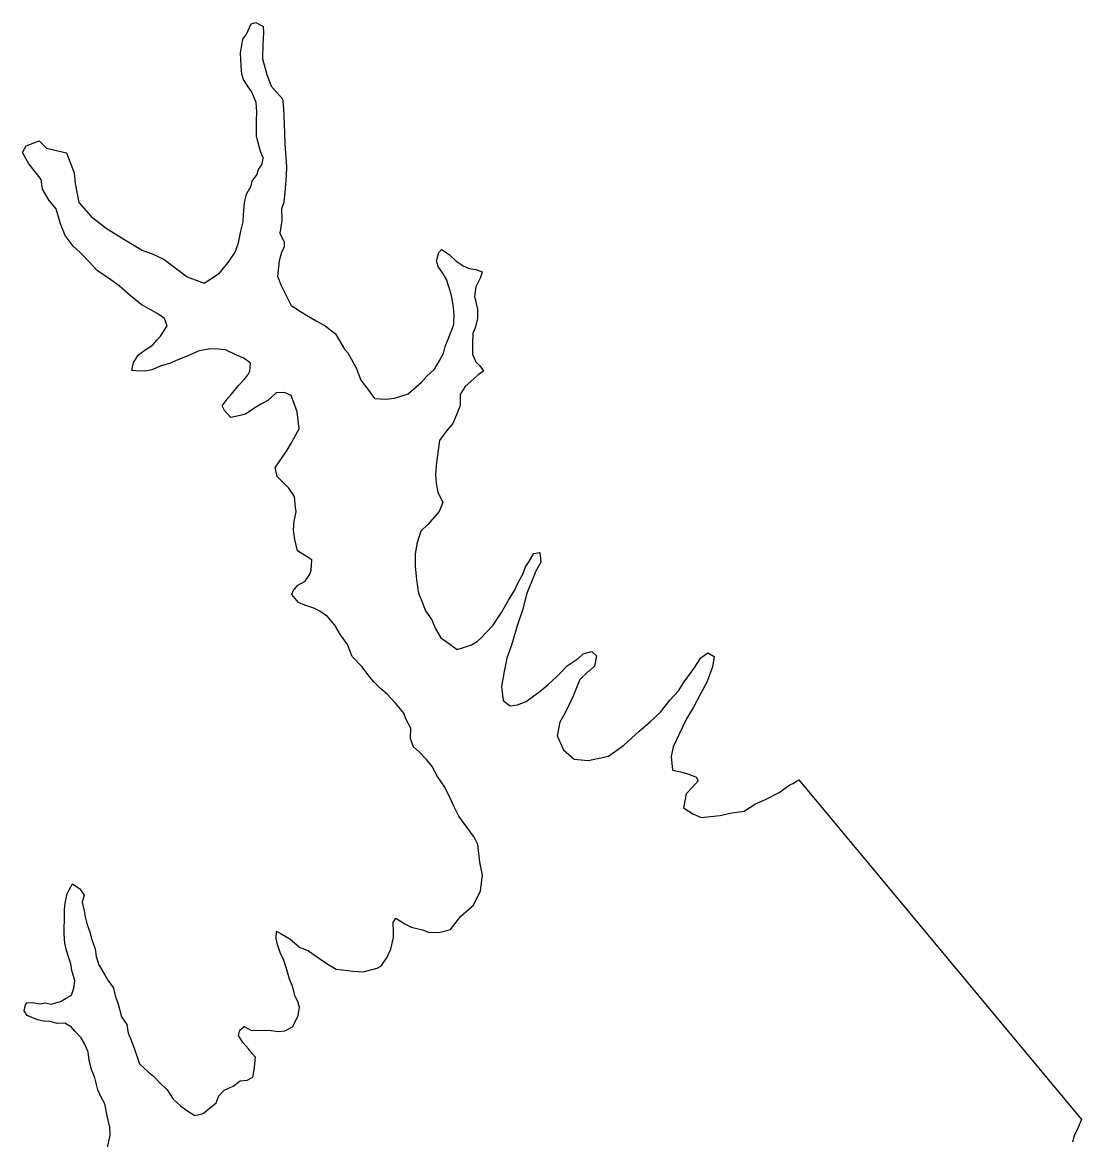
# Model space of a CAD drawing. Extents: x -939622 to -934245, y 1383184 to 1385301.
# Drawn here: x -935727.07 to -935720.25, y 1384350.01 to 1384357.19 of the extents above; entities that cross this region are included whole.
import ezdxf

# ---------------------------------------------------------------- set-up
doc = ezdxf.new("R2010")
doc.units = 0
doc.layers.add('9', color=7, linetype='Continuous')

msp = doc.modelspace()

# ---------------------------------------------------------------- linework, layer by layer
at = {"layer": '9'}
for points in [[(-935726.9135, 1384356.3857), (-935726.7845, 1384356.3564), (-935726.7357, 1384356.2275), (-935726.7293, 1384356.1585), (-935726.7046, 1384356.0355), (-935726.6261, 1384355.9459), (-935726.5298, 1384355.8713), (-935726.4155, 1384355.7999), (-935726.2982, 1384355.7285), (-935726.2231, 1384355.7019), (-935726.1569, 1384355.6692), (-935726.0877, 1384355.6186), (-935726.0094, 1384355.559), (-935725.8983, 1384355.5176), (-935725.7998, 1384355.5812), (-935725.7373, 1384355.6596), (-935725.6987, 1384355.7169), (-935725.678, 1384355.777), (-935725.6635, 1384355.8522), (-935725.6489, 1384355.9123), (-935725.6462, 1384355.9574), (-935725.6406, 1384356.0355), (-935725.626, 1384356.0896), (-935725.5963, 1384356.1438), (-935725.5905, 1384356.1739), (-935725.5608, 1384356.2131), (-935725.549, 1384356.2492), (-935725.5252, 1384356.2824), (-935725.5195, 1384356.3244), (-935725.5286, 1384356.3424), (-935725.5408, 1384356.3784), (-935725.5531, 1384356.4294), (-935725.5623, 1384356.4653), (-935725.5628, 1384356.5434), (-935725.5628, 1384356.5584), (-935725.5602, 1384356.6185), (-935725.5636, 1384356.6785), (-935725.594, 1384356.7504), (-935725.6151, 1384356.7803), (-935725.6454, 1384356.8282), (-935725.6576, 1384356.8612), (-935725.6609, 1384356.9122), (-935725.6644, 1384356.9993), (-935725.6615, 1384357.0233), (-935725.6499, 1384357.0864), (-935725.6261, 1384357.1196), (-935725.5966, 1384357.1858), (-935725.5667, 1384357.195), (-935725.5185, 1384357.1682), (-935725.5183, 1384357.1292), (-935725.5209, 1384357.0541), (-935725.5233, 1384356.961), (-935725.4957, 1384356.8591), (-935725.4683, 1384356.7842), (-935725.3959, 1384356.7035), (-935725.3895, 1384356.6405), (-935725.3826, 1384356.4874), (-935725.3791, 1384356.4123), (-935725.3693, 1384356.2682), (-935725.3719, 1384356.2052), (-935725.3774, 1384356.1271), (-935725.3859, 1384356.0369), (-935725.4006, 1384355.9948), (-935725.4002, 1384355.9197), (-935725.4117, 1384355.8386), (-935725.3844, 1384355.7817), (-935725.3842, 1384355.7517), (-935725.4019, 1384355.7155), (-935725.4166, 1384355.6614), (-935725.428, 1384355.5622), (-935725.4037, 1384355.5023), (-935725.3733, 1384355.4424), (-935725.34, 1384355.3736), (-935725.2798, 1384355.3349), (-935725.2407, 1384355.3111), (-935725.1775, 1384355.2754), (-935725.1204, 1384355.2427), (-935725.0541, 1384355.192), (-935724.9966, 1384355.0932), (-935724.9755, 1384355.0693), (-935724.921, 1384354.9735), (-935724.8905, 1384354.8926), (-935724.8422, 1384354.8298), (-935724.8029, 1384354.776), (-935724.7309, 1384354.7704), (-935724.674, 1384354.7767), (-935724.5873, 1384354.8043), (-935724.5008, 1384354.8798), (-935724.4681, 1384354.916), (-935724.4174, 1384354.9644), (-935724.3877, 1384355.0156), (-935724.3581, 1384355.0668), (-935724.3493, 1384355.1089), (-935724.3286, 1384355.157), (-935724.2932, 1384355.2503), (-935724.2906, 1384355.3164), (-935724.297, 1384355.3794), (-935724.3094, 1384355.4454), (-935724.3399, 1384355.5413), (-935724.3611, 1384355.5773), (-935724.3944, 1384355.6251)], [(-935726.1512, 1384355.2189), (-935726.1364, 1384355.243), (-935726.1547, 1384355.2909), (-935726.1968, 1384355.3207), (-935726.3051, 1384355.3801), (-935726.3743, 1384355.4368), (-935726.4466, 1384355.4995), (-935726.5008, 1384355.5382), (-935726.5881, 1384355.5978), (-935726.6394, 1384355.6545), (-935726.6967, 1384355.7142), (-935726.7419, 1384355.756), (-935726.7933, 1384355.8248), (-935726.8237, 1384355.8997), (-935726.8512, 1384355.9956), (-935726.8965, 1384356.0494), (-935726.9389, 1384356.1213), (-935726.9483, 1384356.1843), (-935726.9785, 1384356.2231), (-935727.0268, 1384356.2859), (-935727.0359, 1384356.3009), (-935727.0692, 1384356.3578), (-935727.0455, 1384356.3999), (-935726.9617, 1384356.4334), (-935726.9135, 1384356.3857)], [(-935724.3944, 1384355.6251), (-935724.4036, 1384355.6611), (-935724.3889, 1384355.7152), (-935724.371, 1384355.7333), (-935724.3229, 1384355.7006), (-935724.2777, 1384355.6588), (-935724.2325, 1384355.629), (-935724.1935, 1384355.6112), (-935724.1515, 1384355.6055), (-935724.1094, 1384355.5907), (-935724.1212, 1384355.5546), (-935724.1508, 1384355.4944), (-935724.1594, 1384355.4313), (-935724.141, 1384355.3503), (-935724.1406, 1384355.2902), (-935724.1523, 1384355.2361), (-935724.17, 1384355.194), (-935724.1726, 1384355.1279), (-935724.1722, 1384355.0588), (-935724.1509, 1384355.0109), (-935724.1238, 1384354.984), (-935724.1026, 1384354.9511), (-935724.1354, 1384354.9269), (-935724.1831, 1384354.8846), (-935724.2189, 1384354.8514), (-935724.2516, 1384354.8001), (-935724.2512, 1384354.7311), (-935724.2748, 1384354.6709), (-935724.2984, 1384354.6137), (-935724.3371, 1384354.5684), (-935724.3847, 1384354.5051), (-935724.3933, 1384354.442), (-935724.4048, 1384354.3609), (-935724.4104, 1384354.2888), (-935724.407, 1384354.2287), (-935724.3947, 1384354.1717), (-935724.3643, 1384354.1059), (-935724.3879, 1384354.0487), (-935724.4594, 1384353.9642), (-935724.5041, 1384353.9219), (-935724.5305, 1384353.8407), (-935724.5421, 1384353.7745), (-935724.5417, 1384353.6965), (-935724.5322, 1384353.6094), (-935724.5197, 1384353.5224), (-935724.4984, 1384353.4715), (-935724.474, 1384353.4086), (-935724.4347, 1384353.3518), (-935724.4134, 1384353.2978), (-935724.3771, 1384353.235), (-935724.341, 1384353.2111), (-935724.2717, 1384353.1605), (-935724.2298, 1384353.1727), (-935724.179, 1384353.191), (-935724.1432, 1384353.2123), (-935724.1163, 1384353.2364), (-935724.0836, 1384353.2696), (-935724.0389, 1384353.3179), (-935724.0151, 1384353.3541), (-935723.9854, 1384353.3993), (-935723.9409, 1384353.4776), (-935723.9024, 1384353.5409), (-935723.8787, 1384353.5921), (-935723.849, 1384353.6463), (-935723.8313, 1384353.6915), (-935723.8046, 1384353.7307), (-935723.7779, 1384353.7788), (-935723.739, 1384353.7851), (-935723.7326, 1384353.722), (-935723.7652, 1384353.6648), (-935723.8243, 1384353.5173), (-935723.8477, 1384353.4211), (-935723.886, 1384353.3128), (-935723.9212, 1384353.1895), (-935723.9507, 1384353.1052), (-935723.9682, 1384353.0181), (-935723.9856, 1384352.9219), (-935723.976, 1384352.8318), (-935723.9309, 1384352.7991), (-935723.883, 1384352.8053), (-935723.8262, 1384352.8267), (-935723.7784, 1384352.863), (-935723.7396, 1384352.8902), (-935723.6859, 1384352.9356), (-935723.6323, 1384352.9839), (-935723.6025, 1384353.0141), (-935723.5638, 1384353.0564), (-935723.4921, 1384353.1018), (-935723.4593, 1384353.132), (-935723.4055, 1384353.1473), (-935723.3753, 1384353.1205), (-935723.3869, 1384353.0544), (-935723.4227, 1384353.0211), (-935723.4287, 1384353.0181), (-935723.4823, 1384352.9667), (-935723.5266, 1384352.8554), (-935723.5769, 1384352.753), (-935723.6096, 1384352.6928), (-935723.627, 1384352.6056), (-935723.5875, 1384352.5157), (-935723.5182, 1384352.4561)], [(-935724.3149, 1384351.3586), (-935724.2465, 1384351.446), (-935724.166, 1384351.5155), (-935724.1216, 1384351.6089), (-935724.1072, 1384351.708), (-935724.1257, 1384351.792), (-935724.1383, 1384351.9061), (-935724.1626, 1384351.954), (-935724.2261, 1384352.0407), (-935724.2593, 1384352.0886), (-935724.2896, 1384352.1484), (-935724.317, 1384352.2053), (-935724.3503, 1384352.2742), (-935724.3987, 1384352.343), (-935724.4321, 1384352.4089), (-935724.4683, 1384352.4537), (-935724.5165, 1384352.5015), (-935724.5527, 1384352.5343), (-935724.571, 1384352.5883), (-935724.5684, 1384352.6543), (-935724.6017, 1384352.7142), (-935724.6139, 1384352.7502), (-935724.6683, 1384352.8159), (-935724.7226, 1384352.8727), (-935724.7617, 1384352.9085), (-935724.807, 1384352.9533), (-935724.8341, 1384352.9832), (-935724.8825, 1384353.0489), (-935724.9458, 1384353.1147), (-935724.9762, 1384353.1926), (-935725.0216, 1384353.2554), (-935725.0579, 1384353.3182), (-935725.1062, 1384353.372), (-935725.1544, 1384353.4078), (-935725.1934, 1384353.4256), (-935725.2505, 1384353.4463), (-935725.2926, 1384353.464), (-935725.3348, 1384353.5148), (-935725.326, 1384353.5389), (-935725.2962, 1384353.5751), (-935725.2484, 1384353.5994), (-935725.2187, 1384353.6446), (-935725.2099, 1384353.6717), (-935725.2073, 1384353.7378), (-935725.2644, 1384353.7735), (-935725.2975, 1384353.7943), (-935725.316, 1384353.8693), (-935725.3253, 1384353.9293), (-935725.3197, 1384353.9864), (-935725.308, 1384354.0465), (-935725.3112, 1384354.0735), (-935725.3176, 1384354.1455), (-935725.3539, 1384354.1994), (-935725.3991, 1384354.2442), (-935725.4293, 1384354.274), (-935725.4416, 1384354.331), (-935725.4208, 1384354.3612), (-935725.3644, 1384354.4425), (-935725.3436, 1384354.4787), (-935725.2873, 1384354.5811), (-935725.2999, 1384354.6891), (-935725.3182, 1384354.7371), (-935725.3395, 1384354.794), (-935725.3816, 1384354.8148), (-935725.4355, 1384354.8115), (-935725.4892, 1384354.7631), (-935725.531, 1384354.7419), (-935725.5728, 1384354.7146), (-935725.6325, 1384354.6753), (-935725.6684, 1384354.666), (-935725.7283, 1384354.6537), (-935725.7675, 1384354.6985), (-935725.7827, 1384354.7285), (-935725.744, 1384354.7797), (-935725.7232, 1384354.8039), (-935725.6785, 1384354.8582), (-935725.6428, 1384354.8974), (-935725.616, 1384354.9306), (-935725.6042, 1384354.9517), (-935725.6015, 1384355.0027), (-935725.6436, 1384355.0355), (-935725.6947, 1384355.0563), (-935725.7608, 1384355.0889), (-935725.8088, 1384355.0917), (-935725.8568, 1384355.0944), (-935725.9316, 1384355.082), (-935726.0094, 1384355.0485), (-935726.0692, 1384355.0241), (-935726.123, 1384354.9998), (-935726.1768, 1384354.9845), (-935726.2366, 1384354.9601), (-935726.2815, 1384354.9509), (-935726.3385, 1384354.9535), (-935726.3655, 1384354.9564), (-935726.3538, 1384355.0075), (-935726.3211, 1384355.0557), (-935726.2793, 1384355.089), (-935726.2316, 1384355.1193), (-935726.2018, 1384355.1525), (-935726.181, 1384355.1766), (-935726.1512, 1384355.2189)], [(-935723.5182, 1384352.4561), (-935723.4283, 1384352.4476), (-935723.2966, 1384352.4753), (-935723.1981, 1384352.5449), (-935723.0997, 1384352.6356), (-935723.0281, 1384352.696), (-935722.9626, 1384352.7565), (-935722.9001, 1384352.8379), (-935722.8465, 1384352.8953), (-935722.8109, 1384352.9525), (-935722.7455, 1384353.04), (-935722.7039, 1384353.1063), (-935722.6591, 1384353.1395)], [(-935722.6591, 1384353.1395), (-935722.617, 1384353.1158), (-935722.6286, 1384353.0496), (-935722.664, 1384352.9503), (-935722.7085, 1384352.866), (-935722.75, 1384352.7907), (-935722.7945, 1384352.7154), (-935722.8418, 1384352.616), (-935722.8803, 1384352.5347), (-935722.8949, 1384352.4716), (-935722.8854, 1384352.3846), (-935722.8344, 1384352.3728), (-935722.7804, 1384352.3581), (-935722.7323, 1384352.3404), (-935722.7202, 1384352.3164), (-935722.7618, 1384352.2711), (-935722.7976, 1384352.2319), (-935722.815, 1384352.1417), (-935722.7548, 1384352.103), (-935722.7008, 1384352.0793), (-935722.6409, 1384352.0857), (-935722.5779, 1384352.092), (-935722.5031, 1384352.1104), (-935722.4253, 1384352.1199), (-935722.3506, 1384352.1684), (-935722.2819, 1384352.1988), (-935722.1982, 1384352.2413), (-935722.1296, 1384352.2897), (-935722.1114, 1384352.2985)], [(-935722.1114, 1384352.2985), (-935722.0728, 1384352.3231)], [(-935722.0728, 1384352.3231), (-935720.2525, 1384350.1383), (-935720.2761, 1384350.0811), (-935720.2998, 1384350.0329), (-935720.3115, 1384349.9908)], [(-935726.7562, 1384351.1376), (-935726.7715, 1384351.1826), (-935726.7868, 1384351.2335), (-935726.796, 1384351.2725), (-935726.7993, 1384351.3296), (-935726.7996, 1384351.3746), (-935726.7969, 1384351.4166), (-935726.7973, 1384351.4887), (-935726.7945, 1384351.5278), (-935726.7799, 1384351.5879), (-935726.7681, 1384351.615), (-935726.7473, 1384351.6541), (-935726.6992, 1384351.6214), (-935726.6719, 1384351.5795), (-935726.6837, 1384351.5344), (-935726.6714, 1384351.4804), (-935726.6651, 1384351.4414), (-935726.6528, 1384351.3904), (-935726.6346, 1384351.3455), (-935726.6223, 1384351.2945), (-935726.6009, 1384351.2346), (-935726.5947, 1384351.1866), (-935726.5764, 1384351.1326), (-935726.537, 1384351.0638), (-935726.5188, 1384351.0339), (-935726.4856, 1384350.986), (-935726.4672, 1384350.92), (-935726.455, 1384350.8871), (-935726.4305, 1384350.7971), (-935726.3972, 1384350.7493), (-935726.3879, 1384350.6923), (-935726.3697, 1384350.6473), (-935726.3483, 1384350.5904), (-935726.3148, 1384350.4945), (-935726.2575, 1384350.4408), (-935726.2244, 1384350.4169), (-935726.1792, 1384350.3691), (-935726.137, 1384350.3273), (-935726.0976, 1384350.2675), (-935726.0524, 1384350.2257), (-935726.0103, 1384350.1959), (-935725.9591, 1384350.1632), (-935725.9053, 1384350.1755), (-935725.8695, 1384350.2057), (-935725.8218, 1384350.245), (-935725.8041, 1384350.2902), (-935725.7713, 1384350.3264), (-935725.7504, 1384350.3355), (-935725.7115, 1384350.3508), (-935725.6668, 1384350.387), (-935725.6218, 1384350.3903), (-935725.586, 1384350.4085), (-935725.5773, 1384350.4536), (-935725.5688, 1384350.5377), (-935725.5899, 1384350.5616), (-935725.614, 1384350.5915), (-935725.6503, 1384350.6334), (-935725.6775, 1384350.6782), (-935725.6687, 1384350.7113), (-935725.6419, 1384350.7355), (-935725.5938, 1384350.7087), (-935725.5518, 1384350.712), (-935725.4679, 1384350.7095), (-935725.4199, 1384350.7037), (-935725.381, 1384350.7069), (-935725.3302, 1384350.7343), (-935725.3065, 1384350.7794), (-935725.2946, 1384350.8065), (-935725.286, 1384350.8606), (-935725.2982, 1384350.8996), (-935725.3134, 1384350.9295), (-935725.3317, 1384350.9955), (-935725.35, 1384351.0404), (-935725.3714, 1384351.1154), (-935725.3897, 1384351.1723), (-935725.4079, 1384351.2053), (-935725.4262, 1384351.2622), (-935725.4355, 1384351.3012), (-935725.4328, 1384351.3493), (-935725.3997, 1384351.3284), (-935725.3485, 1384351.2987), (-935725.2853, 1384351.245), (-935725.2282, 1384351.2213), (-935725.1078, 1384351.1379), (-935725.0507, 1384351.1052), (-935724.9397, 1384351.0908), (-935724.8767, 1384351.0881), (-935724.7869, 1384351.1097), (-935724.7571, 1384351.1278), (-935724.7214, 1384351.1821), (-935724.6978, 1384351.2333), (-935724.6802, 1384351.3085), (-935724.6804, 1384351.3415), (-935724.6838, 1384351.4045), (-935724.666, 1384351.4316), (-935724.6088, 1384351.3959), (-935724.5667, 1384351.3752), (-935724.4947, 1384351.3575), (-935724.4496, 1384351.3398), (-935724.3807, 1384351.3432), (-935724.3149, 1384351.3586)], [(-935726.5214, 1384349.9558), (-935726.5039, 1384350.037), (-935726.5072, 1384350.088), (-935726.5226, 1384350.16), (-935726.538, 1384350.238), (-935726.5623, 1384350.2799), (-935726.5835, 1384350.3278), (-935726.602, 1384350.4058), (-935726.6233, 1384350.4597), (-935726.6386, 1384350.5167), (-935726.6449, 1384350.5707), (-935726.6662, 1384350.6216), (-935726.6904, 1384350.6635), (-935726.7327, 1384350.7083), (-935726.7538, 1384350.7322), (-935726.7959, 1384350.756), (-935726.8438, 1384350.7558), (-935726.8919, 1384350.7675), (-935726.9338, 1384350.7703), (-935726.9699, 1384350.7791), (-935727.0089, 1384350.7939), (-935727.039, 1384350.8057), (-935727.0571, 1384350.8356), (-935727.0484, 1384350.8747), (-935727.0394, 1384350.8868), (-935727.0035, 1384350.89), (-935726.9555, 1384350.8813), (-935726.9196, 1384350.8875), (-935726.8835, 1384350.8787), (-935726.8237, 1384350.897), (-935726.7879, 1384350.9182), (-935726.752, 1384350.9364), (-935726.7373, 1384350.9816), (-935726.7316, 1384351.0297), (-935726.75, 1384351.0956), (-935726.7562, 1384351.1376)]]:
    msp.add_lwpolyline(points, dxfattribs=at)

doc.saveas('drawing.dxf')
